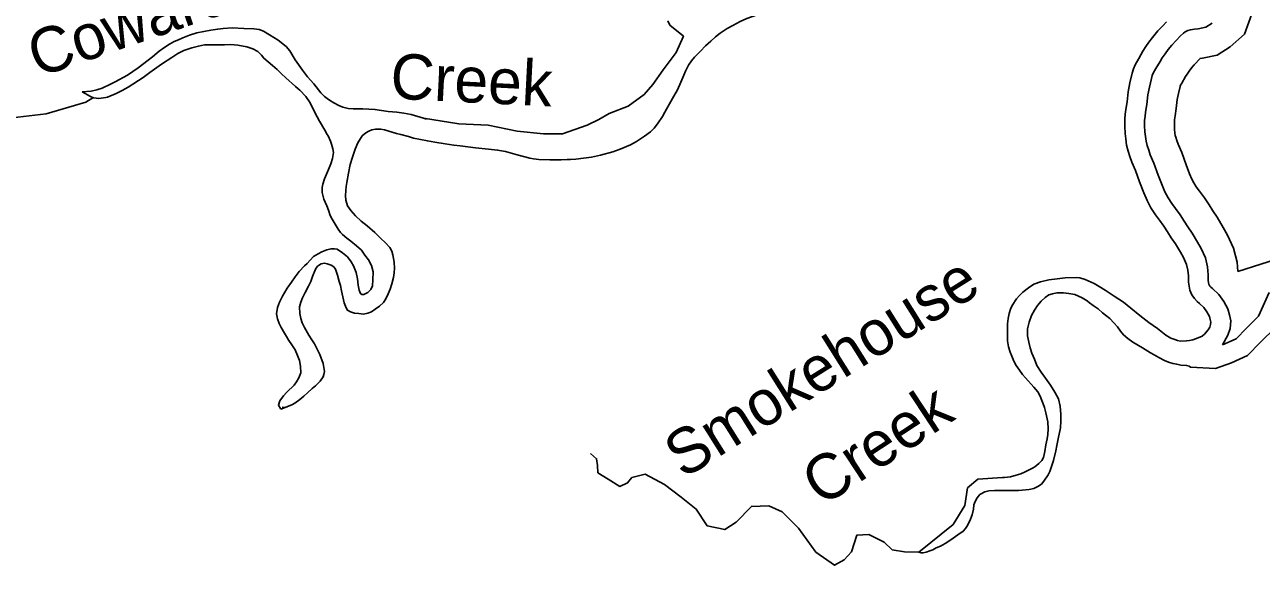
# Model space of a CAD drawing. Extents: x 2104537 to 2336408, y 34176 to 229611.
# Drawn here: x 2288705 to 2292796, y 54799 to 56589 of the extents above; entities that cross this region are included whole.
import ezdxf

# ---------------------------------------------------------------- set-up
doc = ezdxf.new("R2010")
doc.units = 0
for name, color, linetype in [('Exist Hydrographic Buffer Line', 7, 'Continuous'), ('Exist Hydrographic Creek Single Shore', 7, 'Continuous'), ('Exist Hydrographic Misc Water Feature', 7, 'Continuous'), ('Exist Hydrographic River Shore', 7, 'Continuous'), ('Exist Hydrographic River Shore Label', 7, 'Continuous'), ('Old_Level_32', 7, 'Continuous')]:
    doc.layers.add(name, color=color, linetype=linetype)

msp = doc.modelspace()

# ---------------------------------------------------------------- linework, layer by layer
at = {"layer": 'Exist Hydrographic Buffer Line'}
for points in [[(2292573.8, 56456.1), (2292593.2, 56476.8), (2292600.8, 56477.4), (2292649.5, 56487.8), (2292693.1, 56515), (2292739.7, 56557.3), (2292769.2, 56637)], [(2292499.6, 56520.9), (2292528.7, 56551.9), (2292538, 56560.6), (2292544, 56564.6), (2292552.9, 56569), (2292561.3, 56571.9), (2292574.8, 56574.1), (2292586.6, 56575), (2292612.1, 56580.4), (2292633.5, 56593.8)], [(2292667.8, 55528.2), (2292685.2, 55560.4), (2292693.1, 55583.2), (2292694.5, 55608.1), (2292690.9, 55628.1), (2292684.8, 55647.6), (2292671.7, 55672.5), (2292655.2, 55695.5), (2292634.9, 55714.7), (2292629.4, 55719.3), (2292625.9, 55723.4), (2292623, 55727.2), (2292622.6, 55728.2), (2292620.5, 55741.3), (2292620.3, 55760.3), (2292618.1, 55786.8), (2292610.8, 55816.7), (2292596.7, 55847.2), (2292584.9, 55868.5), (2292567.1, 55898.4), (2292553, 55918.9), (2292540.7, 55938.6), (2292527, 55958.7), (2292511.8, 55979.8), (2292499.7, 55996.1), (2292487.6, 56014.9), (2292477.1, 56035), (2292467.6, 56057), (2292454.6, 56090.6), (2292440.8, 56130), (2292428.7, 56157.8), (2292423.3, 56173.4), (2292418, 56188.8), (2292414.7, 56202.6), (2292412.4, 56218.6), (2292410.8, 56233.7), (2292409.8, 56254), (2292409.8, 56272.1), (2292411.1, 56284.8), (2292412.9, 56299.5), (2292416.6, 56324.7), (2292420.3, 56355.9), (2292425.5, 56381.9), (2292432.1, 56410.8), (2292435.3, 56420.5), (2292438, 56427.6), (2292447.3, 56443.6), (2292460.7, 56467.1), (2292468.4, 56479.4), (2292477.4, 56492.1), (2292488.1, 56506.7), (2292499.6, 56520.9)], [(2292718.2, 55771.3), (2292715.5, 55802.6), (2292704.2, 55849.2), (2292684.5, 55891.9), (2292670.2, 55917.6), (2292650, 55951.5), (2292635.4, 55972.8), (2292623.2, 55992.4), (2292607.6, 56015.2), (2292591.3, 56037.9), (2292580.7, 56052.1), (2292572.8, 56064.5), (2292566, 56077.3), (2292558.7, 56094.3), (2292547, 56124.7), (2292532.4, 56166), (2292520.5, 56193.5), (2292516.4, 56205.3), (2292512.6, 56216.6), (2292511.4, 56221.3), (2292510.1, 56230.8), (2292508.9, 56241.4), (2292508.2, 56256.2), (2292508.2, 56267), (2292508.9, 56274.1), (2292510.4, 56286.4), (2292514.2, 56311.6), (2292517.6, 56340.5), (2292521.7, 56361.3), (2292527.1, 56384.5), (2292527.5, 56385.8), (2292532.5, 56394.5), (2292545.2, 56416.6), (2292550.2, 56424.7), (2292557.2, 56434.4), (2292566.1, 56446.6), (2292573.8, 56456.1)], [(2294351.5, 55303.2), (2294241.8, 55425.5), (2294100.3, 55497.5), (2293927.4, 55470.7), (2293925.9, 55569.3), (2293761.1, 55704.3), (2293415.4, 55612.6), (2293368.9, 55621.1), (2293165.7, 55865.1), (2292946, 55844.5), (2292718.2, 55771.3)], [(2292667.8, 55528.2), (2292712.3, 55548.5), (2292747.3, 55583.5), (2292787, 55623.2), (2292822.2, 55701.4)]]:
    msp.add_lwpolyline(points, dxfattribs=at)
at = {"layer": 'Exist Hydrographic Creek Single Shore'}
for points in [[(2291144.5, 56626.5), (2291127.7, 56620.9), (2291093.7, 56609.5), (2291071.8, 56599.1), (2291047.9, 56586.4), (2291028.4, 56576.3), (2291006.1, 56560.3), (2290990.1, 56548.1), (2290974.4, 56533.7), (2290957.1, 56518.6), (2290940.7, 56501.5), (2290921, 56481.6), (2290910.9, 56469.3), (2290900.4, 56454.1), (2290891.2, 56435.2), (2290885.4, 56421.6), (2290875.7, 56397.8), (2290864.1, 56372.8), (2290852.5, 56351.7), (2290838.3, 56326.3), (2290828.4, 56308.5), (2290823, 56298.8)], [(2288894.8, 56366.2), (2288925.1, 56368.9), (2288943.8, 56373.5), (2288961, 56378.7), (2288988.8, 56391.3), (2289004.7, 56399.2), (2289044.5, 56421.4), (2289080.4, 56445.3), (2289128, 56482.1), (2289150, 56500.7), (2289168.3, 56514.2), (2289183.6, 56524.7), (2289199.5, 56532.6), (2289213.7, 56538.9), (2289227.6, 56545.2), (2289250.1, 56553.6), (2289274.5, 56561.3), (2289297.2, 56565.8), (2289320.6, 56570.3), (2289343.3, 56574.1), (2289361, 56576.1), (2289390.9, 56578.1), (2289429.3, 56576.4), (2289463, 56575.1), (2289481, 56573.1), (2289495.4, 56566.9), (2289515.1, 56555.1), (2289543.3, 56537.5), (2289569.8, 56516.3), (2289582, 56502.3), (2289600.2, 56472.4), (2289624.4, 56438.2), (2289640.4, 56416.5), (2289660.9, 56392.5), (2289685, 56363.2), (2289697.2, 56350.8), (2289705.3, 56344.8), (2289713.4, 56339), (2289727.3, 56329.6), (2289743.6, 56321.1), (2289757.6, 56315.9), (2289775.5, 56311.6), (2289791.6, 56309.7), (2289805.7, 56310), (2289823.4, 56309.7), (2289843, 56309.3), (2289863.7, 56308.3), (2289885.6, 56304.6), (2289907.5, 56300.9), (2289935.7, 56299.4), (2289959.6, 56295.6), (2289983.8, 56291.2), (2290023.9, 56279.6), (2290034.6, 56276.1)], [(2290023.9, 56279.6), (2290141.4, 56260.7), (2290237.9, 56255.9), (2290334.3, 56236.6), (2290421.1, 56226.9), (2290483.8, 56226.9), (2290565.8, 56255.9), (2290604.4, 56275.2), (2290638.1, 56294.5), (2290700.8, 56318.6), (2290753.9, 56357.2), (2290782.8, 56390.9), (2290816.6, 56439.2), (2290860, 56497.1), (2290884.1, 56550.1), (2290839.3, 56587.1)], [(2290839.3, 56587.1), (2290832.1, 56601.4)], [(2289610.1, 56376.1), (2289600.8, 56384.5), (2289568.8, 56412.3), (2289554.3, 56425.7), (2289540.5, 56439.8), (2289524.3, 56453.2), (2289510.2, 56465.9), (2289495.9, 56477.7), (2289487.9, 56487.7), (2289476, 56499.4), (2289459.8, 56508.6), (2289439.6, 56514.9), (2289409.5, 56520.4), (2289385.6, 56522.5), (2289365.6, 56521.9), (2289337.7, 56521.7), (2289319.7, 56522.1), (2289299.3, 56521.5), (2289279.6, 56517.9), (2289258.1, 56512.4), (2289231.7, 56503.1), (2289211.8, 56493), (2289191.3, 56480.3), (2289157, 56457.9), (2289118.5, 56429.8), (2289096.5, 56413.8), (2289047, 56381.3), (2289027.4, 56370.2), (2289007.6, 56360.8), (2288979.1, 56348.8), (2288973.5, 56347.3)], [(2289706, 56225), (2289698, 56239.3), (2289679.9, 56269.2), (2289672, 56283.1), (2289659.7, 56308.9), (2289649.3, 56330.4), (2289635.2, 56350.4), (2289615, 56372.1), (2289610.1, 56376.1)], [(2288973.5, 56347.3), (2288950, 56344.7), (2288932.6, 56346.1), (2288922.2, 56350.8), (2288894.8, 56366.2)], [(2290823, 56298.8), (2290814.5, 56284.2), (2290798.6, 56260.8), (2290786.9, 56246.3), (2290774.8, 56234.1), (2290755.2, 56219.7), (2290729.3, 56202.1), (2290708.7, 56191.1), (2290674.7, 56176.9), (2290650.2, 56167.6), (2290609.7, 56156.9), (2290579.7, 56150.2), (2290554, 56146.5), (2290527.7, 56143.7), (2290510.7, 56142.4)], [(2290124.8, 56190.1), (2290095.4, 56194.6), (2290061.4, 56200.2), (2290037.2, 56203.9), (2289991.4, 56213), (2289974.2, 56218.3), (2289949, 56225.3), (2289935.3, 56228.8), (2289895.2, 56240.4), (2289883.1, 56242.3), (2289865.1, 56242.6), (2289853.2, 56240.2), (2289843.3, 56236.5), (2289833, 56230.8), (2289821.7, 56220.5), (2289806.8, 56197.8), (2289798.5, 56176.7), (2289789.8, 56149.6), (2289782.1, 56125.2), (2289776.3, 56097.4), (2289770.5, 56065.7), (2289768.6, 56053.3), (2289767, 56040.2), (2289766.7, 56022.1), (2289767.1, 56007.4), (2289773.3, 55989.2), (2289783.5, 55973.6), (2289799.5, 55955.9), (2289818.2, 55938.5), (2289837.6, 55922.4), (2289862.8, 55900.6), (2289882.1, 55882.1), (2289898.5, 55866.4), (2289912.3, 55850.4), (2289919, 55838.8), (2289922.7, 55826.6), (2289926.8, 55802.6), (2289928.4, 55782.9), (2289927.5, 55767.5), (2289925.2, 55751.1), (2289919.5, 55730.5), (2289913.6, 55712.6), (2289907.8, 55697.3), (2289899.9, 55681.1), (2289891.8, 55668.7), (2289878.4, 55656.9), (2289864.1, 55646.3), (2289852.2, 55638.3), (2289840.3, 55633.6), (2289826.1, 55630.6), (2289810.4, 55631.9), (2289796.3, 55633.8), (2289782.3, 55637.4), (2289773.2, 55643.1), (2289768.1, 55651.4), (2289762.2, 55667.3), (2289757.7, 55687.7), (2289753.4, 55707.5), (2289749.5, 55725.6), (2289745.5, 55738.8), (2289739.4, 55759.6), (2289733.2, 55779.4), (2289727.1, 55786.7), (2289719, 55792.8), (2289705, 55797), (2289697.1, 55798.8), (2289685.6, 55796.7), (2289673, 55788.7), (2289667.2, 55779), (2289657.3, 55754.6), (2289651.4, 55738.3), (2289643.5, 55722.7), (2289632.3, 55701.6), (2289623.8, 55684.7), (2289617.9, 55670.1), (2289614.3, 55654.4), (2289614.6, 55632.4), (2289618.5, 55615.9), (2289622.8, 55601.7), (2289630.7, 55586.2), (2289645, 55560.3), (2289655.2, 55544.7), (2289663.2, 55532.1), (2289681.5, 55496.6), (2289691.8, 55466.9), (2289696.2, 55440.6), (2289694.7, 55430.8), (2289692.2, 55422.6), (2289682.4, 55408.7), (2289666.4, 55392.6), (2289656.4, 55384.6), (2289640.7, 55370.1), (2289628.7, 55358.2), (2289614.7, 55347.7), (2289599, 55335.8), (2289589.1, 55330.1), (2289552.1, 55315.5)], [(2289692.5, 56019.6), (2289688.8, 56032.8), (2289688.8, 56049.2), (2289690.7, 56060.7), (2289696.3, 56078.6), (2289710.3, 56109.5), (2289717.5, 56128), (2289723.1, 56146), (2289726.8, 56165.6), (2289724.7, 56177.1), (2289720.4, 56192.9), (2289716.4, 56203.5), (2289708.5, 56221), (2289706, 56225)], [(2290510.7, 56142.4), (2290499.8, 56141.9), (2290479.8, 56141.3), (2290460.8, 56141.7), (2290441.8, 56141.4), (2290405.7, 56142.7), (2290387.7, 56144.7), (2290375.6, 56146.6), (2290333.8, 56158.2), (2290295, 56168.8), (2290269.5, 56173.2), (2290239.4, 56176.4), (2290196.5, 56180.5), (2290145.4, 56187.1), (2290124.8, 56190.1)], [(2289552.1, 55315.5), (2289544.1, 55329.3), (2289549, 55343.3), (2289560.8, 55359.5), (2289572.5, 55371.4), (2289596.3, 55395.6), (2289604.3, 55406.3), (2289612.1, 55419.9), (2289618, 55436.2), (2289617.8, 55458.5), (2289613.9, 55476.6), (2289607.6, 55493.8), (2289599.5, 55512), (2289588.6, 55528.6), (2289579.1, 55543.5), (2289571.1, 55556.1), (2289564.8, 55567.7), (2289553, 55586), (2289546.7, 55599.3), (2289541.1, 55614.8), (2289538.4, 55631.2), (2289541.1, 55652.5), (2289547.4, 55669.8), (2289557.9, 55689.9), (2289573.5, 55715.8), (2289587.7, 55736.2), (2289599.5, 55754.1), (2289613.3, 55771.8), (2289631, 55790.2), (2289639.1, 55798.2), (2289648.8, 55808.9), (2289660.8, 55820.8), (2289675.8, 55830.3), (2289688.3, 55836.7), (2289704.9, 55842.9), (2289718.4, 55846.9), (2289729.5, 55846.7), (2289739, 55844.9), (2289756.5, 55833.7), (2289773.3, 55819.6), (2289784.8, 55803.6), (2289793.1, 55789.7), (2289801.5, 55768.2), (2289805.4, 55747.5), (2289807.6, 55726.1), (2289811.9, 55709.6), (2289815.9, 55698.1), (2289820.5, 55695.7), (2289826.4, 55695.6), (2289839.9, 55701.9), (2289849.6, 55712.2), (2289855.5, 55724.5), (2289857.1, 55744.2), (2289857.3, 55770.4), (2289852.1, 55790.9), (2289842.7, 55810.1), (2289830.5, 55825.7), (2289818.7, 55841.7), (2289802.9, 55856.8), (2289784.2, 55871.9), (2289770.2, 55882), (2289756, 55893.7), (2289749.6, 55901.1), (2289742.3, 55911.1), (2289731.8, 55927.7), (2289721.6, 55945.2), (2289715.6, 55956.8), (2289709.4, 55975), (2289704.4, 55988.9), (2289699.4, 56000.5), (2289695, 56011.4), (2289692.5, 56019.6)], [(2291984.1, 55677.9), (2291985.5, 55680.5), (2291995.5, 55692.4), (2292007.2, 55703), (2292025.2, 55717.4), (2292043.1, 55729.2), (2292064.9, 55737), (2292065.3, 55737)], [(2292065.3, 55737), (2292093, 55744), (2292120.9, 55747.4), (2292146.9, 55750.2), (2292183, 55752.1), (2292195.4, 55750.9), (2292213, 55745), (2292243, 55731.3), (2292259.2, 55721.8), (2292279.3, 55709.3), (2292309.4, 55689.7), (2292339.5, 55669.4), (2292363.8, 55650.3), (2292393.8, 55625.7), (2292424.2, 55602.2), (2292452, 55583), (2292480.5, 55561.1), (2292496.3, 55551), (2292510, 55545.8), (2292518.5, 55543), (2292528.6, 55541.2), (2292548.6, 55541.8), (2292558.2, 55543.2)], [(2292561.7, 55454.6), (2292557.5, 55457.9), (2292548.4, 55460.4), (2292529.4, 55461.8), (2292516, 55464.3), (2292502.9, 55467.2), (2292488.9, 55471.4), (2292475.2, 55476.6), (2292457.1, 55486.8), (2292441.8, 55495.3), (2292428.8, 55502.1), (2292402.9, 55518.3), (2292370.8, 55537.6), (2292354.6, 55549.4), (2292340.4, 55562.1), (2292330.5, 55573.8), (2292320.2, 55587.8), (2292308, 55601.1), (2292294.2, 55615.5), (2292280, 55627.3), (2292271, 55634.7), (2292255.8, 55647.4), (2292239.6, 55659.2), (2292227.6, 55667.6), (2292219.2, 55674.4), (2292203.3, 55684.5), (2292191.3, 55690.3), (2292178.6, 55694.8), (2292159.3, 55698.5), (2292141.3, 55700.4), (2292119.7, 55700.9), (2292105.2, 55697.9), (2292093.3, 55693.8), (2292081, 55685.9), (2292067.7, 55673), (2292055.6, 55659.4), (2292045.8, 55643.2), (2292035.9, 55625.4), (2292028.3, 55603.2), (2292022.3, 55581.4), (2292022.5, 55559), (2292026.7, 55537), (2292030.9, 55518.9), (2292037.1, 55501.4), (2292045.3, 55480.9), (2292053.7, 55460), (2292067.7, 55437.8), (2292081.8, 55417.8), (2292098.1, 55395.2), (2292113.1, 55372), (2292124.4, 55349.8), (2292130.5, 55325.7), (2292133, 55297.8), (2292132.9, 55275.8), (2292131.1, 55253.5), (2292123.6, 55217.6), (2292119.5, 55195.7), (2292115.9, 55177.7), (2292108.1, 55145.7), (2292102.1, 55125.5), (2292096.5, 55109.2), (2292090.4, 55097.9), (2292076.6, 55077.5), (2292068.2, 55067.8), (2292056.9, 55059.1), (2292043, 55052.8), (2292027.5, 55049.9), (2292005.1, 55047), (2291993, 55046.3), (2291975, 55046.6), (2291958.9, 55046.3), (2291942.8, 55046.6), (2291926.7, 55045.9), (2291913, 55046.1), (2291894.6, 55044.9), (2291881.1, 55041.8), (2291865.1, 55033.3), (2291856.1, 55022.6), (2291849.3, 55009.6), (2291845.1, 54999.2), (2291843.6, 54985.1), (2291839.6, 54965.5), (2291832, 54945.4), (2291822.1, 54927.5), (2291817.7, 54920), (2291810, 54911.3), (2291792.4, 54899.2), (2291768.4, 54882.6), (2291750.5, 54870.5), (2291734.6, 54862.6), (2291720.7, 54856.3), (2291708.8, 54850), (2291698.9, 54846.2), (2291686.6, 54842.2), (2291677.7, 54840.1), (2291670.9, 54840.2), (2291662.7, 54842)], [(2291939.7, 55089.3), (2291946.6, 55089.8), (2291966.6, 55092), (2291984.4, 55096.6), (2292000.3, 55101.9), (2292012.5, 55106.6), (2292030.4, 55115.4), (2292038.4, 55120.2), (2292046.3, 55124.9), (2292060.3, 55136.2), (2292070, 55145.8), (2292075.1, 55155.6), (2292079.5, 55175.8), (2292083.5, 55197.1), (2292087.5, 55217.6), (2292089.4, 55231.4), (2292091.1, 55251), (2292089.8, 55273.4), (2292082.6, 55303.7), (2292078.6, 55321.1), (2292074.6, 55333.4), (2292070.2, 55344.9), (2292064.3, 55359.1), (2292056, 55373.1), (2292043.5, 55388.1), (2292015.9, 55419.1), (2292005.6, 55430.8), (2291995.7, 55444.8), (2291984.8, 55459.7), (2291977.3, 55474.6), (2291970, 55491.2), (2291965, 55504.4), (2291959.8, 55521.9), (2291956.6, 55542.3), (2291956.3, 55564.6), (2291956.4, 55584.3), (2291956, 55598), (2291958, 55616), (2291961.9, 55632.4), (2291967.5, 55650.3), (2291973.6, 55662.7), (2291984.1, 55677.9)], [(2292561.7, 55454.6), (2292644.2, 55450.3), (2292697.3, 55469.6), (2292750.3, 55493.7), (2292793.7, 55537.1), (2292842, 55585.3), (2292870, 55647.8)], [(2289573.2, 55323.9), (2289565, 55321.7), (2289557.1, 55321.9)], [(2291662.7, 54842), (2291615.1, 54843.6), (2291575.1, 54850.1), (2291548.1, 54875.2), (2291498, 54901), (2291457.9, 54898.9), (2291440, 54842.9), (2291416, 54816.8), (2291384, 54798.7), (2291321.7, 54842.5), (2291265.3, 54922.1), (2291211, 54975.9), (2291166.7, 54995.7), (2291108.9, 54993.5), (2291058.8, 54941.3), (2291020.7, 54917.2), (2290962.9, 54929), (2290926.4, 54984.8), (2290876.1, 55024.6), (2290821.8, 55066.3), (2290757.6, 55100), (2290713.5, 55089.9), (2290699.6, 55071.8), (2290673.5, 55059.8), (2290635.6, 55083.6), (2290601.3, 55105.4), (2290599.3, 55129.4), (2290597, 55151.4), (2290576.9, 55169.3)], [(2291662.7, 54842), (2291776.2, 54934.1), (2291814.8, 54996.8), (2291824.4, 55054.7), (2291858.2, 55083.7), (2291939.7, 55089.3)]]:
    msp.add_lwpolyline(points, dxfattribs=at)
at = {"layer": 'Exist Hydrographic Misc Water Feature'}
msp.add_lwpolyline([(2288930.6, 56346.1), (2288907.4, 56331.6), (2288775.6, 56293.1), (2288663.2, 56280.7)], dxfattribs=at)
at = {"layer": 'Exist Hydrographic River Shore'}
for points in [[(2292456.9, 56571.9), (2292469.6, 56584.7), (2292482.3, 56598.3)], [(2292558.2, 55543.2), (2292569.7, 55545.3), (2292586.6, 55551.5), (2292600.5, 55557.8), (2292608.4, 55564.2), (2292620.2, 55578.1), (2292625, 55586.9), (2292628.1, 55596), (2292628.6, 55604.2), (2292627.1, 55612.4), (2292624, 55622.3), (2292615.8, 55637.9), (2292605.5, 55652.2), (2292591.4, 55665.6), (2292583.3, 55672.3), (2292574.6, 55682.3), (2292566, 55694), (2292559.1, 55709.5), (2292555, 55735.8), (2292554.7, 55757.1), (2292553.1, 55776.2), (2292548.6, 55795), (2292538.2, 55817.5), (2292528, 55835.7), (2292511.8, 55862.9), (2292498.1, 55882.9), (2292485.7, 55902.8), (2292473.2, 55921.1), (2292458.9, 55941), (2292445.8, 55958.7), (2292430.8, 55981.9), (2292417.8, 56006.8), (2292406.8, 56032.2), (2292393.1, 56067.9), (2292379.7, 56105.9), (2292367.4, 56134), (2292361.2, 56152.2), (2292355, 56170.4), (2292350.1, 56190.1), (2292347.3, 56210.5), (2292345.3, 56228.6), (2292344.1, 56252.6), (2292344.2, 56275.5), (2292345.9, 56291.9), (2292347.8, 56308.3), (2292351.6, 56333.4), (2292355.5, 56366.2), (2292361.3, 56395.6), (2292368.8, 56428.2), (2292373.3, 56442.3), (2292378.5, 56455.9), (2292390.4, 56476.4), (2292404.3, 56500.7), (2292413.8, 56515.9), (2292424.2, 56530.5), (2292436, 56546.7), (2292453.8, 56568.6), (2292456.9, 56571.9)]]:
    msp.add_lwpolyline(points, dxfattribs=at)

# ---------------------------------------------------------------- texts
at = {"layer": 'Exist Hydrographic River Shore Label'}
for s, rotation, p in [('Coward', 18.9649, (2288747.7, 56412.6)), ('Creek', 357.1364, (2289912.2, 56344.4))]:
    msp.add_text(s, height=150, rotation=rotation, dxfattribs=at).set_placement(p)
at = {"layer": 'Old_Level_32'}
for s, rotation, p in [('Smokehouse', 32.1051, (2290883.7, 55083)), ('Creek', 33.3234, (2291341.7, 54990.3))]:
    msp.add_text(s, height=150, rotation=rotation, dxfattribs=at).set_placement(p)

doc.saveas('drawing.dxf')
